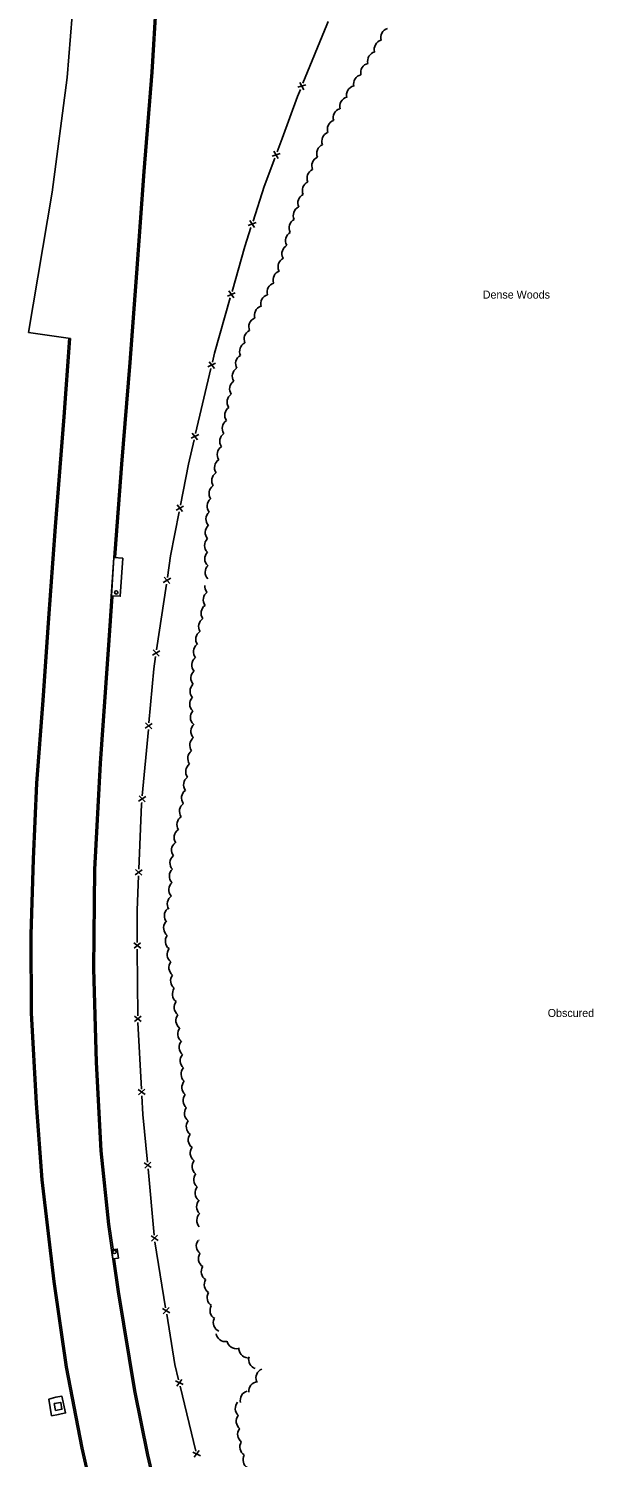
# Model space of a CAD drawing. Extents: x 2402803 to 2427059, y 6985292 to 6997652.
# Drawn here: x 2410172 to 2410511, y 6995383 to 6996240 of the extents above; entities that cross this region are included whole.
import ezdxf

# ---------------------------------------------------------------- set-up
doc = ezdxf.new("R2010")
doc.units = 0
for name, color, linetype in [('p_drainage conc drain', 7, 'Continuous'), ('p_road - paved curb', 7, 'Continuous'), ('p_road bridge end', 7, 'Continuous'), ('p_structure fence', 7, 'Continuous'), ('p_structure general', 7, 'Continuous'), ('p_veg woods', 7, 'Continuous')]:
    doc.layers.add(name, color=color, linetype=linetype)

msp = doc.modelspace()

# ---------------------------------------------------------------- linework, layer by layer
at = {"layer": 'p_drainage conc drain'}
for points in [[(2410184.13, 6995418.4), (2410188.4, 6995419.49), (2410192.04, 6995420.09), (2410194.17, 6995410.08), (2410189.87, 6995409.24), (2410185.85, 6995408.37)], [(2410185.85, 6995408.37), (2410184.12, 6995418.45)]]:
    msp.add_lwpolyline(points, dxfattribs=at)
at = {"layer": 'p_road - paved curb'}
for points in [[(2410249.59, 6996467.26), (2410251.28, 6996431.18), (2410252.46, 6996395.89), (2410252.24, 6996349.09), (2410251.11, 6996295.87), (2410249.18, 6996257.48), (2410246.57, 6996214.25), (2410241.73, 6996154.75), (2410237.46, 6996093.81), (2410233.37, 6996040.18), (2410228.44, 6995979.13), (2410224.36, 6995926.01), (2410224.17, 6995923.24)], [(2410197.1, 6996054.66), (2410172.01, 6996058.22), (2410186.26, 6996142.35), (2410195.24, 6996211.21), (2410201.16, 6996285.79)], [(2410248.18, 6996257.54), (2410245.57, 6996214.32), (2410240.73, 6996154.83), (2410236.46, 6996093.88), (2410232.37, 6996040.26), (2410227.44, 6995979.21), (2410223.36, 6995926.08), (2410219.77, 6995873.63), (2410214.64, 6995799.81), (2410211.08, 6995736.02), (2410210.48, 6995676.59), (2410212.07, 6995620.46), (2410215.05, 6995567.35), (2410219.65, 6995523.18), (2410225.29, 6995482.72), (2410235.2, 6995423.36), (2410242.97, 6995384.72), (2410253.74, 6995338.65), (2410269.04, 6995282.06), (2410287.52, 6995221.56), (2410290.18, 6995219.99), (2410293.08, 6995220.28)], [(2410267.3, 6995160.76), (2410247.74, 6995224.23), (2410229.21, 6995286.35), (2410213.69, 6995344.38), (2410203.58, 6995388.98), (2410194.17, 6995437.51), (2410186.76, 6995488.89), (2410179.52, 6995549.9), (2410176.16, 6995595.77), (2410173.22, 6995650.08), (2410173.06, 6995696.88), (2410174.36, 6995742.3), (2410176.36, 6995787.9), (2410180.18, 6995837.59), (2410183.3, 6995884.02), (2410187.6, 6995941.76), (2410192.82, 6996007.66), (2410196.1, 6996054.73)], [(2410268.26, 6995161.05), (2410248.7, 6995224.52), (2410230.17, 6995286.62), (2410214.66, 6995344.62), (2410204.56, 6995389.19), (2410195.16, 6995437.68), (2410187.75, 6995489.02), (2410180.52, 6995550), (2410177.16, 6995595.83), (2410174.22, 6995650.11), (2410174.06, 6995696.87), (2410175.36, 6995742.26), (2410177.36, 6995787.84), (2410181.18, 6995837.52), (2410184.3, 6995883.95), (2410188.6, 6995941.68), (2410193.82, 6996007.59), (2410197.1, 6996054.66)], [(2410222.57, 6995899.9), (2410220.77, 6995873.56), (2410215.64, 6995799.75), (2410212.08, 6995735.99), (2410211.48, 6995676.6), (2410213.07, 6995620.5), (2410216.05, 6995567.43), (2410220.64, 6995523.3), (2410222.74, 6995508.26)], [(2410223.56, 6995502.36), (2410226.28, 6995482.87), (2410236.18, 6995423.54), (2410243.95, 6995384.93), (2410254.71, 6995338.89), (2410270, 6995282.34), (2410288.36, 6995222.22), (2410290.41, 6995221.02), (2410292.98, 6995221.28)]]:
    msp.add_lwpolyline(points, dxfattribs=at)
at = {"layer": 'p_road bridge end'}
for points in [[(2410223.16, 6995923.14), (2410221.69, 6995900.29), (2410227, 6995899.95), (2410228.47, 6995922.8)], [(2410222.63, 6995502.55), (2410221.88, 6995507.93), (2410225.2, 6995508.39), (2410225.95, 6995503.01)], [(2410188.14, 6995411.63), (2410187.39, 6995415.69), (2410191.29, 6995416.41), (2410192.04, 6995412.35)]]:
    msp.add_lwpolyline(points, close=True, dxfattribs=at)
at = {"layer": 'p_structure fence'}
for p, q in [((2410334.73, 6996208.22), (2410337.23, 6996203.74)), ((2410333.53, 6996205.25), (2410338.44, 6996206.71)), ((2410318.1, 6996163.99), (2410322.97, 6996165.59)), ((2410319.22, 6996166.99), (2410321.85, 6996162.59)), ((2410303.75, 6996122.32), (2410308.54, 6996124.14)), ((2410304.73, 6996125.37), (2410307.56, 6996121.09)), ((2410291.27, 6996080.07), (2410295.99, 6996082.05)), ((2410292.15, 6996083.15), (2410295.12, 6996078.98)), ((2410281.38, 6996036.53), (2410272.19, 6995997.6)), ((2410279.6, 6996037.56), (2410284.23, 6996039.76)), ((2410280.34, 6996040.68), (2410283.5, 6996036.65)), ((2410269.49, 6995994.74), (2410274.12, 6995996.94)), ((2410270.23, 6995997.86), (2410273.38, 6995993.82)), ((2410260.51, 6995951.6), (2410265.04, 6995953.98)), ((2410261.12, 6995954.74), (2410264.44, 6995950.84)), ((2410252.85, 6995908.19), (2410257.28, 6995910.77)), ((2410253.32, 6995911.36), (2410256.81, 6995907.6)), ((2410254.71, 6995907.31), (2410248.84, 6995867.75)), ((2410246.39, 6995864.67), (2410250.82, 6995867.25)), ((2410246.86, 6995867.84), (2410250.35, 6995864.09)), ((2410241.96, 6995820.8), (2410246.23, 6995823.63)), ((2410242.25, 6995823.99), (2410245.94, 6995820.44)), ((2410243.87, 6995820.03), (2410240.26, 6995780.2)), ((2410237.99, 6995776.99), (2410242.27, 6995779.82)), ((2410238.28, 6995780.18), (2410241.98, 6995776.63)), ((2410236.03, 6995732.95), (2410240.17, 6995735.97)), ((2410236.17, 6995736.14), (2410240.03, 6995732.77)), ((2410235.26, 6995692.07), (2410239.28, 6995688.9)), ((2410235.28, 6995688.87), (2410239.26, 6995692.1)), ((2410237.26, 6995688.28), (2410237.54, 6995648.28)), ((2410235.57, 6995648.07), (2410239.6, 6995644.9)), ((2410235.6, 6995644.87), (2410239.57, 6995648.1)), ((2410237.58, 6995644.28), (2410239.78, 6995604.35)), ((2410237.83, 6995604.04), (2410242, 6995601.06)), ((2410238, 6995600.84), (2410241.82, 6995604.26)), ((2410241.37, 6995560.11), (2410245.65, 6995557.3)), ((2410241.67, 6995556.93), (2410245.35, 6995560.49)), ((2410243.68, 6995556.51), (2410247.42, 6995516.69)), ((2410245.48, 6995516.3), (2410249.76, 6995513.49)), ((2410245.78, 6995513.12), (2410249.46, 6995516.68)), ((2410247.85, 6995512.71), (2410254.25, 6995473.24)), ((2410252.34, 6995472.73), (2410256.8, 6995470.21)), ((2410252.85, 6995469.57), (2410256.29, 6995473.37)), ((2410260.14, 6995429.32), (2410264.78, 6995427.15)), ((2410260.9, 6995426.21), (2410264.03, 6995430.26)), ((2410262.95, 6995426.09), (2410272.37, 6995387.26)), ((2410270.5, 6995386.6), (2410275.14, 6995384.43)), ((2410271.26, 6995383.49), (2410274.39, 6995387.54))]:
    msp.add_line(p, q, dxfattribs=at)
for points in [[(2410351.77, 6996244.68), (2410350.95, 6996242.79), (2410336.63, 6996207.66)], [(2410335.13, 6996203.95), (2410333.42, 6996199.77), (2410324.19, 6996174.65), (2410321.14, 6996166.48)], [(2410319.74, 6996162.74), (2410313.38, 6996145.72), (2410306.67, 6996124.95)], [(2410305.44, 6996121.15), (2410301.78, 6996109.82), (2410294.1, 6996082.8)], [(2410293, 6996078.95), (2410283.55, 6996045.71), (2410282.3, 6996040.42)], [(2410271.27, 6995993.71), (2410267.87, 6995979.3), (2410263.09, 6995954.56)], [(2410262.33, 6995950.63), (2410257.24, 6995924.31), (2410255.3, 6995911.26)], [(2410248.25, 6995863.79), (2410247.17, 6995856.51), (2410244.23, 6995824.01)], [(2410239.9, 6995776.22), (2410239.82, 6995775.3), (2410238.15, 6995736.26)], [(2410237.98, 6995732.26), (2410237.09, 6995711.59), (2410237.23, 6995692.28)], [(2410240, 6995600.35), (2410240.63, 6995589.03), (2410243.31, 6995560.49)], [(2410254.89, 6995469.3), (2410259.76, 6995439.26), (2410262.01, 6995429.98)]]:
    msp.add_lwpolyline(points, dxfattribs=at)
at = {"layer": 'p_structure general'}
for centre in [(2410224.61, 6995902.29), (2410223.56, 6995506.72)]:
    msp.add_circle(centre, 1, dxfattribs=at)
at = {"layer": 'p_veg woods'}
for centre, start, end in [((2410388.94, 6996235.04), 105.77101, 195.77101), ((2410381.05, 6996221), 104.24275, 194.24275), ((2410385.03, 6996228.06), 105.73705, 195.73705), ((2410376.9, 6996214.06), 102.91297, 192.91297), ((2410372.65, 6996207.29), 102.95673, 192.95673), ((2410368.42, 6996200.6), 104.02994, 194.02994), ((2410360.44, 6996187.06), 108.02861, 198.02861), ((2410364.32, 6996193.84), 105.32722, 195.32722), ((2410356.9, 6996180.06), 110.24006, 200.24006), ((2410353.6, 6996172.94), 112.38503, 202.38503), ((2410350.55, 6996165.6), 113.13192, 203.13192), ((2410347.61, 6996158.2), 113.73089, 203.73089), ((2410341.92, 6996143.34), 114.87622, 204.87622), ((2410344.73, 6996150.78), 114.22949, 204.22949), ((2410339.17, 6996135.85), 115.17051, 205.17051), ((2410336.47, 6996128.4), 116.2123, 206.2123), ((2410334, 6996120.98), 118.78704, 208.78704), ((2410331.81, 6996113.32), 119.31922, 209.31922), ((2410329.67, 6996105.5), 117.80855, 207.80855), ((2410327.32, 6996097.62), 114.63265, 204.63265), ((2410324.38, 6996089.78), 109.34756, 199.34756), ((2410316.93, 6996075.38), 106.12269, 196.12269), ((2410320.78, 6996082.4), 106.30018, 196.30018), ((2410313.14, 6996068.57), 109.15228, 199.15228), ((2410309.79, 6996061.68), 114.00114, 204.00114), ((2410306.96, 6996054.29), 114.90259, 204.90259), ((2410304.27, 6996046.96), 117.13503, 207.13503), ((2410299.87, 6996032.08), 123.16703, 213.16703), ((2410301.88, 6996039.56), 119.82876, 209.82876), ((2410298.29, 6996024.31), 124.15087, 214.15087), ((2410296.79, 6996016.47), 124.40537, 214.40537), ((2410295.33, 6996008.61), 124.48, 214.48), ((2410293.86, 6996000.74), 124.32042, 214.32042), ((2410292.37, 6995992.86), 124.01085, 214.01085), ((2410290.82, 6995984.96), 123.27116, 213.27116), ((2410289.19, 6995977.12), 123.18023, 213.18023), ((2410287.56, 6995969.32), 123.58977, 213.58977), ((2410285.93, 6995961.69), 126.58666, 216.58666), ((2410284.79, 6995953.98), 129.55914, 219.55914), ((2410283.64, 6995938.2), 132.05279, 222.05279), ((2410284.09, 6995946.16), 131.62254, 221.62254), ((2410283.23, 6995930.47), 135.78462, 225.78462), ((2410283.37, 6995922.52), 136.44981, 226.44981), ((2410283.62, 6995914.33), 133.68984, 223.68984), ((2410282.45, 6995897.82), 125.65108, 215.65108), ((2410283.41, 6995905.94), 174.38238, 218.20617), ((2410281.13, 6995889.87), 124.83809, 214.83809), ((2410279.65, 6995881.86), 122.67389, 212.67389), ((2410277.94, 6995874.17), 124.17618, 214.17618), ((2410276.52, 6995866.58), 128.09262, 218.09262), ((2410275.57, 6995858.83), 130.75957, 220.75957), ((2410275, 6995850.92), 131.63421, 221.63421), ((2410274.52, 6995843.05), 133.22588, 223.22588), ((2410274.32, 6995835.35), 137.40992, 227.40992), ((2410274.74, 6995827.34), 137.05027, 227.05027), ((2410275.05, 6995818.98), 131.82449, 221.82449), ((2410274.36, 6995810.65), 126.62204, 216.62204), ((2410273.17, 6995802.7), 126.1029, 216.1029), ((2410271.93, 6995794.79), 126.02972, 216.02972), ((2410270.68, 6995786.89), 126.02972, 216.02972), ((2410269.43, 6995778.98), 125.9586, 215.9586), ((2410268.2, 6995770.98), 124.65579, 214.65579), ((2410266.67, 6995763), 122.77018, 212.77018), ((2410264.96, 6995755.27), 123.92926, 213.92926), ((2410263.42, 6995747.71), 128.21505, 218.21505), ((2410262.5, 6995740.06), 132.43402, 222.43402), ((2410261.77, 6995723.96), 130.76391, 220.76391), ((2410262.14, 6995732.07), 132.43402, 222.43402), ((2410260.88, 6995715.5), 123.42862, 213.42863), ((2410259.1, 6995708.19), 130.74225, 220.74225), ((2410258.69, 6995701.01), 142.35319, 232.35319), ((2410259.71, 6995693.1), 142.60126, 232.60126), ((2410260.77, 6995685.17), 142.63128, 232.63128), ((2410261.83, 6995677.24), 142.63128, 232.63128), ((2410262.89, 6995669.3), 142.48745, 232.48745), ((2410263.93, 6995661.37), 142.48745, 232.48745), ((2410264.98, 6995653.43), 142.44477, 232.44477), ((2410266.01, 6995645.5), 142.44477, 232.44477), ((2410267.12, 6995637.46), 140.73442, 230.73442), ((2410267.96, 6995629.41), 139.51409, 229.51409), ((2410268.58, 6995621.4), 138.92476, 228.92476), ((2410269.13, 6995613.41), 138.92476, 228.92476), ((2410269.65, 6995605.5), 139.91513, 229.91513), ((2410270.31, 6995597.62), 141.26579, 231.26579), ((2410271.16, 6995589.79), 143.08466, 233.08466), ((2410272.26, 6995581.9), 143.46014, 233.46014), ((2410273.44, 6995573.98), 143.46014, 233.46014), ((2410274.62, 6995566.05), 143.07148, 233.07148), ((2410275.74, 6995558.04), 141.91115, 231.91115), ((2410276.72, 6995550.03), 140.87397, 230.87397), ((2410277.55, 6995542.03), 140.24991, 230.24991), ((2410278.46, 6995533.82), 136.64205, 226.64205), ((2410278.6, 6995525.56), 132.83825, 222.83825), ((2410278.17, 6995517.81), 224.72243, 226.35009), ((2410278.28, 6995510.36), 144.51617, 234.51617), ((2410279.55, 6995502.65), 147.10951, 237.10951), ((2410281.25, 6995494.89), 147.94493, 237.94493), ((2410283.07, 6995487.06), 147.38834, 237.38834), ((2410284.78, 6995479.28), 147.68362, 237.68362), ((2410286.5, 6995471.67), 150.51181, 240.51181), ((2410288.49, 6995464.33), 156.11266, 246.11266), ((2410290.05, 6995458.53), 189.16388, 279.16388), ((2410296.66, 6995454.3), 190.80938, 280.80938), ((2410303.85, 6995448.81), 175.47339, 265.47339), ((2410309.68, 6995442.08), 163.11424, 253.11424), ((2410309.73, 6995423.07), 94.27, 184.27), ((2410314.07, 6995431.12), 111.07276, 201.07276), ((2410304.67, 6995417.81), 105.24608, 195.24608), ((2410301.68, 6995412.88), 139.13389, 229.13389), ((2410302.25, 6995405.06), 141.50465, 231.50465), ((2410303.1, 6995397.35), 144.92168, 234.92168), ((2410304.42, 6995389.69), 148.20101, 238.20101), ((2410306.3, 6995382.08), 150.55716, 240.55716)]:
    msp.add_arc(centre, 5.65, start, end, dxfattribs=at)

# ---------------------------------------------------------------- texts
for s, p in [('Dense Woods', (2410444.5, 6996078.52)), ('Obscured', (2410483.48, 6995647.62))]:
    msp.add_text(s, height=4.8, dxfattribs=at).set_placement(p)

doc.saveas('drawing.dxf')
